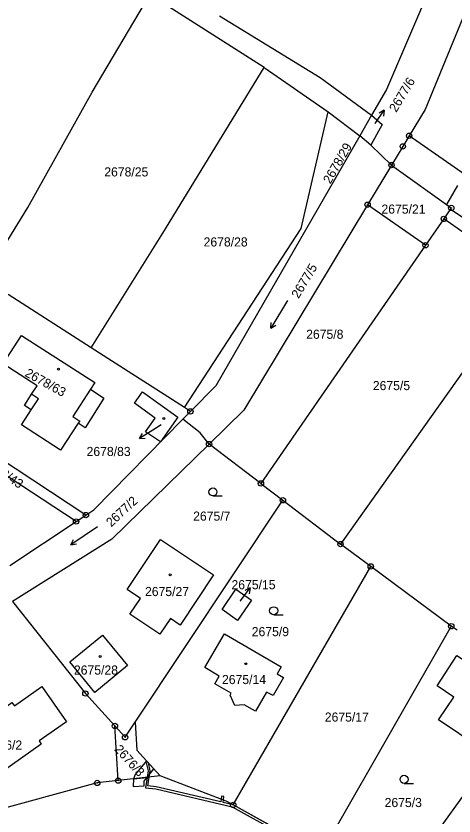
# Model space of a CAD drawing. Extents: x -562167 to -556918, y -1077891 to -1070763.
# Drawn here: x -560704.7 to -560623, y -1077461.8 to -1077312.6 of the extents above; entities that cross this region are included whole.
import ezdxf

# ---------------------------------------------------------------- set-up
doc = ezdxf.new("R2010")
doc.units = 0
for name, color, linetype in [('Hranice parcel', 7, 'Continuous'), ('Parcelní čísla', 7, 'Continuous'), ('Pop  PČ popisy', 7, 'Continuous'), ('Vnitřní kresba', 7, 'Continuous'), ('Věcná břemena k části', 7, 'Continuous'), ('Značky bodu BP', 7, 'Continuous'), ('Značky budov', 7, 'Continuous'), ('Značky kultur', 7, 'Continuous')]:
    doc.layers.add(name, color=color, linetype=linetype)

msp = doc.modelspace()

# ---------------------------------------------------------------- linework, layer by layer
at = {"layer": 'Hranice parcel'}
for p, q in [((-560658.44, -1077322.21), (-560679.77, -1077308.63)), ((-560658.44, -1077322.21), (-560646.54, -1077330.5)), ((-560646.54, -1077330.5), (-560640.63, -1077334.99)), ((-560638.4, -1077331.11), (-560640.63, -1077334.99)), ((-560638.57, -1077336.71), (-560640.63, -1077334.99)), ((-560631.4, -1077334.96), (-560632.58, -1077336.93)), ((-560618.72, -1077343.8), (-560631.4, -1077334.96)), ((-560638.57, -1077336.71), (-560634.7, -1077340.42)), ((-560632.58, -1077336.93), (-560634.7, -1077340.42)), ((-560634.7, -1077340.42), (-560639.16, -1077347.82)), ((-560628.36, -1077355.38), (-560639.16, -1077347.82)), ((-560624.94, -1077350.45), (-560628.36, -1077355.38)), ((-560609.07, -1077361.57), (-560624.94, -1077350.45)), ((-560628.36, -1077355.38), (-560659.06, -1077399.78)), ((-560609.07, -1077361.57), (-560644.21, -1077411.08)), ((-560690.75, -1077374.48), (-560706.22, -1077364.57)), ((-560673.34, -1077385.64), (-560690.75, -1077374.48)), ((-560672.22, -1077386.36), (-560673.34, -1077385.64)), ((-560691.71, -1077405.68), (-560720.69, -1077386.67)), ((-560673.64, -1077387.8), (-560672.22, -1077386.36)), ((-560693.53, -1077406.88), (-560721.79, -1077388.34)), ((-560659.06, -1077399.78), (-560668.72, -1077392.43)), ((-560659.06, -1077399.78), (-560654.95, -1077402.91)), ((-560682.54, -1077444.32), (-560654.95, -1077402.91)), ((-560654.95, -1077402.91), (-560644.21, -1077411.08)), ((-560693.53, -1077406.88), (-560691.71, -1077405.68)), ((-560705.88, -1077415.05), (-560693.53, -1077406.88)), ((-560638.57, -1077415.26), (-560644.21, -1077411.08)), ((-560664.23, -1077459.73), (-560638.57, -1077415.26)), ((-560623.56, -1077426.4), (-560638.57, -1077415.26)), ((-560623.56, -1077426.4), (-560647.86, -1077468.8)), ((-560622.44, -1077427.13), (-560623.56, -1077426.4)), ((-560685.68, -1077455.18), (-560686.3, -1077445)), ((-560677.85, -1077454.3), (-560685.68, -1077455.18)), ((-560620.34, -1077456.61), (-560634.95, -1077476.76)), ((-560647.86, -1077468.8), (-560664.23, -1077459.73))]:
    msp.add_line(p, q, dxfattribs=at)
for points in [[(-560620.65, -1077278.83), (-560622.52, -1077295.68), (-560635.62, -1077326.3), (-560638.4, -1077331.11)], [(-560612.73, -1077282.56), (-560615.33, -1077298.24), (-560628.43, -1077330.04), (-560631.4, -1077334.96)], [(-560710.77, -1077361.65), (-560702.54, -1077348.31), (-560690.54, -1077326.84), (-560679.77, -1077308.63)], [(-560666.8, -1077312.61), (-560648.03, -1077324.09), (-560638.4, -1077331.11)], [(-560690.75, -1077374.48), (-560677.37, -1077353.09), (-560658.44, -1077322.21)], [(-560673.34, -1077385.64), (-560651.54, -1077352.26), (-560646.54, -1077330.5)], [(-560638.4, -1077331.11), (-560636.41, -1077332.85), (-560638.57, -1077336.71)], [(-560640.63, -1077334.99), (-560667.5, -1077381.55), (-560672.22, -1077386.36)], [(-560634.7, -1077340.42), (-560623.54, -1077348.42), (-560624.94, -1077350.45)], [(-560639.16, -1077347.82), (-560662.25, -1077386.1), (-560668.72, -1077392.43)], [(-560703.74, -1077372.2), (-560690.05, -1077380.99), (-560690.86, -1077382.23), (-560688.35, -1077383.87), (-560691.87, -1077389.41), (-560693.15, -1077388.57), (-560696.47, -1077393.59), (-560703.75, -1077388.88), (-560701.94, -1077386.03), (-560703.14, -1077385.23), (-560701.83, -1077383.15), (-560700.81, -1077381.56), (-560707.15, -1077377.47), (-560703.74, -1077372.2)], [(-560681.18, -1077382.73), (-560674.56, -1077387.41), (-560677.81, -1077392.03), (-560680.56, -1077390.16), (-560678.79, -1077387.61), (-560682.65, -1077384.84), (-560681.18, -1077382.73)], [(-560691.71, -1077405.68), (-560690.21, -1077404.69), (-560673.64, -1077387.8)], [(-560668.72, -1077392.43), (-560670.41, -1077390.36), (-560673.64, -1077387.8)], [(-560668.72, -1077392.43), (-560686.84, -1077410.17), (-560705.42, -1077421.78)], [(-560675.95, -1077424.97), (-560677.92, -1077427.91), (-560683.51, -1077424.18), (-560681.54, -1077421.23), (-560684.02, -1077419.56), (-560677.81, -1077410.23), (-560667.88, -1077416.85), (-560674.1, -1077426.18), (-560675.95, -1077424.97)], [(-560663.41, -1077425.33), (-560666.29, -1077423.27), (-560663.75, -1077419.52), (-560660.8, -1077421.55), (-560663.41, -1077425.33)], [(-560705.42, -1077421.78), (-560691.8, -1077438.94), (-560686.3, -1077445)], [(-560683.95, -1077433.74), (-560690.02, -1077438.73), (-560694.69, -1077433.05), (-560688.63, -1077428.06), (-560683.95, -1077433.74)], [(-560664.6, -1077438.87), (-560667.63, -1077437.13), (-560666.82, -1077435.71), (-560669.5, -1077434.09), (-560665.83, -1077427.82), (-560655.26, -1077433.97), (-560656.03, -1077435.27), (-560654.82, -1077435.94), (-560656.77, -1077439.34), (-560658, -1077438.69), (-560660.07, -1077442.25), (-560662.18, -1077441.05), (-560663.9, -1077441.18), (-560664.78, -1077439.25), (-560664.6, -1077438.87)], [(-560622.53, -1077431.88), (-560618.84, -1077434.28), (-560619.52, -1077435.27), (-560612.4, -1077440.12), (-560611.36, -1077440.86), (-560612.69, -1077442.71), (-560613.7, -1077442.06), (-560618.34, -1077448.97), (-560625.95, -1077443.88), (-560623.05, -1077439.64), (-560626.19, -1077437.5), (-560622.53, -1077431.88)], [(-560695.32, -1077444.21), (-560700.44, -1077447.78), (-560700.05, -1077448.39), (-560711.25, -1077456.28), (-560712.91, -1077453.92), (-560714.45, -1077453.63), (-560715.32, -1077452.4), (-560715.05, -1077450.85), (-560716.69, -1077448.51), (-560714.16, -1077446.72), (-560712.77, -1077445.74), (-560714.2, -1077443.69), (-560710.11, -1077440.81), (-560708.66, -1077442.84), (-560705.51, -1077440.62), (-560705.02, -1077441.25), (-560699.9, -1077437.67), (-560695.32, -1077444.21)], [(-560685.68, -1077455.18), (-560689.59, -1077455.62), (-560710.13, -1077461.19), (-560713.49, -1077461.63), (-560715.68, -1077461.51), (-560718.09, -1077460.7), (-560720.94, -1077459.48), (-560744.45, -1077444.84)], [(-560686.3, -1077445), (-560684.39, -1077447.1), (-560682.54, -1077444.32)], [(-560682.54, -1077444.32), (-560682.22, -1077449.5), (-560679.87, -1077452.09), (-560677.85, -1077454.3)], [(-560664.23, -1077459.73), (-560665.54, -1077459), (-560677.85, -1077454.3)]]:
    msp.add_lwpolyline(points, dxfattribs=at)
at = {"layer": 'Pop  PČ popisy'}
for p, q in [((-560637.77, -1077332.67), (-560636.05, -1077330.21)), ((-560636.05, -1077330.21), (-560637.03, -1077330.75)), ((-560636.05, -1077330.21), (-560636.21, -1077331.32)), ((-560679.2, -1077389.83), (-560681.74, -1077391.42)), ((-560677.68, -1077388.88), (-560679.2, -1077389.83)), ((-560681.74, -1077391.42), (-560681.16, -1077390.47)), ((-560681.74, -1077391.42), (-560680.63, -1077391.31)), ((-560662.85, -1077421.65), (-560661.04, -1077419.25)), ((-560661.04, -1077419.25), (-560662.05, -1077419.75)), ((-560661.04, -1077419.25), (-560661.25, -1077420.35)), ((-560662.93, -1077421.75), (-560662.85, -1077421.65))]:
    msp.add_line(p, q, dxfattribs=at)
at = {"layer": 'Vnitřní kresba'}
for p, q in [((-560690.86, -1077382.23), (-560694.17, -1077387.28)), ((-560701.94, -1077386.03), (-560700.58, -1077383.98)), ((-560700.58, -1077383.98), (-560701.83, -1077383.15)), ((-560694.17, -1077387.28), (-560692.87, -1077388.14)), ((-560692.87, -1077388.14), (-560693.15, -1077388.57))]:
    msp.add_line(p, q, dxfattribs=at)
at = {"layer": 'Věcná břemena k části'}
for points in [[(-560622.38, -1077344.22), (-560624.42, -1077347.79), (-560623.54, -1077348.42), (-560623.68, -1077348.62), (-560609.1, -1077358.27)], [(-560647.86, -1077468.8), (-560664.23, -1077459.73), (-560666.13, -1077459.25), (-560666.07, -1077458.8), (-560666.46, -1077458.65), (-560666.52, -1077459.15), (-560678.61, -1077456.34), (-560680.15, -1077456.19), (-560679.88, -1077454.53), (-560680.3, -1077454.58), (-560680.61, -1077456.55), (-560678.68, -1077456.74), (-560664.4, -1077460.09), (-560647.37, -1077469.53)]]:
    msp.add_lwpolyline(points, dxfattribs=at)
for points in [[(-560682.84, -1077454.86), (-560680.3, -1077454.58), (-560679.02, -1077453.02), (-560680.41, -1077451.5), (-560682.53, -1077454.04)], [(-560680.54, -1077451.64), (-560680.11, -1077453.38), (-560680.3, -1077454.58), (-560679.88, -1077454.53), (-560679.7, -1077453.36), (-560680.05, -1077451.89), (-560680.39, -1077451.51)], [(-560682.88, -1077456.29), (-560680.84, -1077456.17), (-560680.82, -1077455.32), (-560680.73, -1077455.08), (-560680.3, -1077454.58), (-560682.84, -1077454.86)], [(-560666.39, -1077458.11), (-560666.46, -1077458.65), (-560666.07, -1077458.8), (-560665.99, -1077458.16)]]:
    msp.add_lwpolyline(points, close=True, dxfattribs=at)
at = {"layer": 'Značky bodu BP'}
for centre, radius in [((-560631.4, -1077334.96), 0.5), ((-560631.4, -1077334.96), 0.0303), ((-560632.58, -1077336.93), 0.5), ((-560632.58, -1077336.93), 0.0303), ((-560634.7, -1077340.42), 0.5), ((-560634.7, -1077340.42), 0.0303), ((-560639.16, -1077347.82), 0.5), ((-560639.16, -1077347.82), 0.0303), ((-560623.54, -1077348.42), 0.5), ((-560623.54, -1077348.42), 0.0303), ((-560624.94, -1077350.45), 0.5), ((-560624.94, -1077350.45), 0.0303), ((-560628.36, -1077355.38), 0.5), ((-560628.36, -1077355.38), 0.0303), ((-560672.22, -1077386.36), 0.5), ((-560672.22, -1077386.36), 0.0303), ((-560668.72, -1077392.43), 0.5), ((-560668.72, -1077392.43), 0.0303), ((-560659.06, -1077399.78), 0.5), ((-560659.06, -1077399.78), 0.0303), ((-560654.95, -1077402.91), 0.5), ((-560654.95, -1077402.91), 0.0303), ((-560693.53, -1077406.88), 0.5), ((-560691.71, -1077405.68), 0.5), ((-560691.71, -1077405.68), 0.0303), ((-560693.53, -1077406.88), 0.0303), ((-560644.21, -1077411.08), 0.5), ((-560644.21, -1077411.08), 0.0303), ((-560638.57, -1077415.26), 0.5), ((-560638.57, -1077415.26), 0.0303), ((-560623.56, -1077426.4), 0.5), ((-560623.56, -1077426.4), 0.0303), ((-560691.8, -1077438.94), 0.5), ((-560691.8, -1077438.94), 0.0303), ((-560686.3, -1077445), 0.5), ((-560686.3, -1077445), 0.0303), ((-560684.39, -1077447.1), 0.5), ((-560684.39, -1077447.1), 0.0303), ((-560689.59, -1077455.62), 0.5), ((-560689.59, -1077455.62), 0.0303), ((-560685.68, -1077455.18), 0.5), ((-560685.68, -1077455.18), 0.0303), ((-560664.23, -1077459.73), 0.5), ((-560664.23, -1077459.73), 0.0303)]:
    msp.add_circle(centre, radius, dxfattribs=at)
at = {"layer": 'Značky budov'}
for centre in [(-560696.84, -1077378.49), (-560677.16, -1077387.67), (-560675.99, -1077416.81), (-560689.04, -1077432.03), (-560661.89, -1077433.39)]:
    msp.add_circle(centre, 0.175, dxfattribs=at)
at = {"layer": 'Značky kultur'}
for p, q in [((-560654.1, -1077365.7), (-560657.19, -1077370.84)), ((-560657.19, -1077370.84), (-560657.12, -1077369.75)), ((-560657.19, -1077370.84), (-560656.26, -1077370.26)), ((-560668.01, -1077402.11), (-560666.26, -1077402.11)), ((-560689.55, -1077407.84), (-560694.53, -1077411.2)), ((-560694.53, -1077411.2), (-560694, -1077410.24)), ((-560694.53, -1077411.2), (-560693.44, -1077411.07)), ((-560656.68, -1077424.26), (-560654.93, -1077424.26)), ((-560632.35, -1077455.7), (-560630.6, -1077455.7))]:
    msp.add_line(p, q, dxfattribs=at)
for centre in [(-560668.01, -1077401.36), (-560656.68, -1077423.51), (-560632.35, -1077454.95)]:
    msp.add_circle(centre, 0.75, dxfattribs=at)

# ---------------------------------------------------------------- texts
at = {"layer": 'Parcelní čísla'}
for s, rotation, p in [('2677/6', 59, (-560633.81, -1077330.7)), ('2678/29', 60, (-560646.11, -1077344.05)), ('2677/5', 59, (-560652.04, -1077365.42)), ('2678/63', 331, (-560703.23, -1077379.69)), ('2678/43', 326, (-560710.94, -1077396.21)), ('2677/2', 43, (-560686.98, -1077407.99)), ('2676/3', 312, (-560686.51, -1077449.43))]:
    msp.add_text(s, height=1.7, rotation=rotation, dxfattribs=at).set_placement(p)
for s, p in [('2678/25', (-560688.28, -1077342.54)), ('2675/21', (-560636.57, -1077349.48)), ('2678/28', (-560669.75, -1077355.6)), ('2675/8', (-560650.62, -1077372.81)), ('2675/5', (-560638.18, -1077382.38)), ('2678/83', (-560691.58, -1077394.67)), ('2675/7', (-560671.7, -1077406.72)), ('2675/15', (-560664.55, -1077419.51)), ('2675/27', (-560680.68, -1077420.78)), ('2675/9', (-560660.77, -1077428.26)), ('2675/28', (-560693.94, -1077435.42)), ('2675/14', (-560666.32, -1077437.19)), ('2675/17', (-560647.14, -1077444.19)), ('2676/2', (-560710.55, -1077449.41)), ('2675/3', (-560635.98, -1077460.12))]:
    msp.add_text(s, height=1.7, dxfattribs=at).set_placement(p)

doc.saveas('drawing.dxf')
